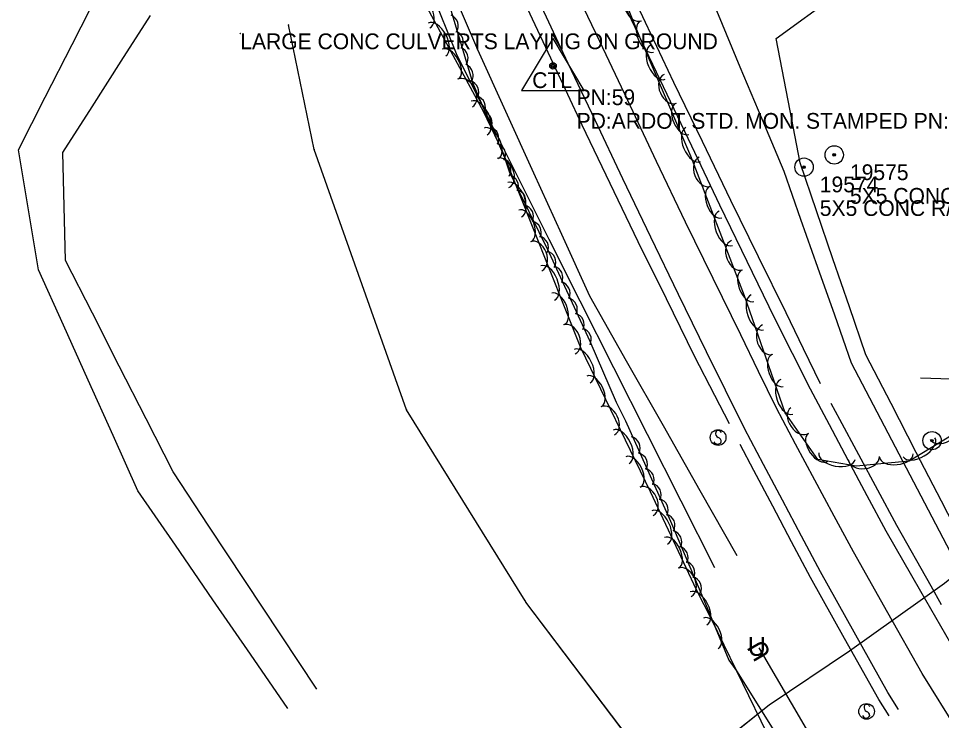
# Model space of a CAD drawing. Extents: x 954793 to 988390, y 1867850 to 1924428.
# Drawn here: x 955013.3 to 955306.3, y 1923497.2 to 1923720.1 of the extents above; entities that cross this region are included whole.
import ezdxf

# ---------------------------------------------------------------- set-up
doc = ezdxf.new("R2010")
doc.units = 0
for name, color, linetype in [('Default', 7, 'Continuous'), ('S_DITCHLINE', 7, 'Continuous'), ('S_EDGE_PAVEMENT', 7, 'Continuous'), ('S_FENCE', 7, 'Continuous'), ('S_IRON_PIN', 7, 'Continuous'), ('S_IRON_PIN_ANNOT', 7, 'Continuous'), ('S_MSC_PT_SYM', 7, 'Continuous'), ('S_PAVEMENT_CROWN', 7, 'Continuous'), ('S_PRIMARY_CTL', 7, 'Continuous'), ('S_PRIMARY_CTL_ANNOT', 7, 'Continuous'), ('S_SHOULDER', 7, 'Continuous'), ('S_SIGN', 7, 'Continuous'), ('S_STREAM', 7, 'Continuous'), ('S_SURVEY_TEXT_ANNOT', 7, 'Continuous'), ('S_TREE', 7, 'Continuous'), ('S_UNDERGROUND_CABLE', 7, 'Continuous'), ('S_UTL_PT_SYM', 7, 'Continuous'), ('S_WATER_UTILITIES', 7, 'Continuous')]:
    doc.layers.add(name, color=color, linetype=linetype)

msp = doc.modelspace()

# ---------------------------------------------------------------- linework, layer by layer
at = {"layer": 'S_DITCHLINE'}
for points in [[(955371.53, 1923453.89), (955362.19, 1923466.69), (955352.85, 1923479.48), (955343.5, 1923492.28), (955334.16, 1923505.08), (955322.21, 1923526.73), (955310.27, 1923548.39), (955302.13, 1923563.95), (955293.99, 1923579.5), (955285.85, 1923595.06), (955277.71, 1923610.62), (955272.36, 1923625.83), (955267.01, 1923641.03), (955261.65, 1923656.24), (955256.3, 1923671.45), (955249.35, 1923688.05), (955242.4, 1923704.65), (955235.44, 1923721.25), (955228.49, 1923737.85), (955222.75, 1923757.69), (955217.01, 1923777.54), (955211.27, 1923797.39), (955205.54, 1923817.24)], [(955241.35, 1923549.45), (955229.67, 1923570.07), (955217.99, 1923590.68), (955206.3, 1923611.3), (955194.62, 1923631.92), (955185.73, 1923651.46), (955176.84, 1923670.99), (955167.95, 1923690.53), (955159.06, 1923710.07), (955150.63, 1923729.89), (955142.2, 1923749.72), (955133.76, 1923769.55), (955125.33, 1923789.37)], [(955234.35, 1923545.68), (955223.65, 1923566.83), (955212.95, 1923587.97), (955202.26, 1923609.11), (955191.56, 1923630.26), (955181.74, 1923649.91), (955171.91, 1923669.57), (955162.09, 1923689.22), (955152.27, 1923708.88), (955144.33, 1923728.67), (955136.39, 1923748.47), (955128.45, 1923768.26), (955120.51, 1923788.05)], [(955372.52, 1923454.35), (955363.62, 1923467.67), (955354.72, 1923481), (955345.83, 1923494.32), (955336.93, 1923507.65), (955325.56, 1923529.5), (955314.2, 1923551.35), (955306.21, 1923566.83), (955298.22, 1923582.31), (955290.23, 1923597.78), (955282.24, 1923613.26), (955277.03, 1923628.5), (955271.81, 1923643.74), (955266.6, 1923658.98), (955261.38, 1923674.22), (955257.58, 1923693.98), (955253.79, 1923713.73), (955272.75, 1923727.55), (955291.71, 1923741.37), (955301.94, 1923751.02), (955306.93, 1923766.19), (955311.92, 1923781.35)]]:
    msp.add_lwpolyline(points, dxfattribs=at)
at = {"layer": 'S_EDGE_PAVEMENT'}
for points in [[(955313.6, 1923514.38), (955310.77, 1923518.91), (955299.73, 1923538.1), (955288.68, 1923557.28), (955282.68, 1923568.55), (955276.68, 1923579.81), (955270.69, 1923591.08), (955264.69, 1923602.34), (955258.99, 1923613.66), (955253.28, 1923624.97), (955244.6, 1923642.88), (955235.92, 1923660.79), (955226.96, 1923679.55), (955217.99, 1923698.31), (955209.04, 1923717.2), (955200.08, 1923736.1), (955191.15, 1923754.91), (955182.22, 1923773.73), (955174.07, 1923790.85), (955165.92, 1923807.97), (955159.8, 1923820.92), (955153.68, 1923833.88)], [(955292.59, 1923500.66), (955289.25, 1923506.03), (955278.53, 1923525.18), (955267.82, 1923544.33), (955261.79, 1923555.71), (955255.76, 1923567.09), (955249.74, 1923578.47), (955243.71, 1923589.86), (955237.67, 1923602.02), (955231.63, 1923614.19), (955222.81, 1923632.4), (955213.98, 1923650.61), (955205.14, 1923669.18), (955196.31, 1923687.76), (955187.79, 1923705.81), (955179.27, 1923723.86), (955169.87, 1923743.73), (955160.47, 1923763.6), (955152.44, 1923780.63), (955144.4, 1923797.66), (955141.21, 1923804.51)]]:
    msp.add_lwpolyline(points, dxfattribs=at)
at = {"layer": 'S_FENCE'}
msp.add_lwpolyline([(955299.61, 1923605.96), (955335.22, 1923604.85)], dxfattribs=at)
at = {"layer": 'S_IRON_PIN'}
for centre, radius in [((955272.2, 1923676.75), 2.91), ((955262.62, 1923672.87), 2.91), ((955272.2, 1923676.75), 0.411), ((955272.2, 1923676.75), 0.262), ((955272.2, 1923676.75), 0.212), ((955272.2, 1923676.75), 0.145), ((955272.2, 1923676.75), 0.0822), ((955272.2, 1923676.75), 0.0581), ((955262.62, 1923672.87), 0.411), ((955262.62, 1923672.87), 0.262), ((955262.62, 1923672.87), 0.212), ((955262.62, 1923672.87), 0.145), ((955262.62, 1923672.87), 0.0822), ((955262.62, 1923672.87), 0.0581), ((955303.25, 1923586.02), 2.91), ((955303.25, 1923586.02), 0.411), ((955303.25, 1923586.02), 0.262), ((955303.25, 1923586.02), 0.212), ((955303.25, 1923586.02), 0.145), ((955303.25, 1923586.02), 0.0822), ((955303.25, 1923586.02), 0.0581)]:
    msp.add_circle(centre, radius, dxfattribs=at)
at = {"layer": 'S_MSC_PT_SYM'}
msp.add_lwpolyline([(955083.69, 1923715.31), (955083.69, 1923715.36), (955083.69, 1923715.31), (955083.64, 1923715.31), (955083.69, 1923715.31), (955083.69, 1923715.26), (955083.69, 1923715.31), (955083.74, 1923715.31)], close=True, dxfattribs=at)
msp.add_lwpolyline([(955083.69, 1923715.31), (955083.69, 1923715.36), (955083.69, 1923715.31), (955083.64, 1923715.31), (955083.69, 1923715.31), (955083.69, 1923715.26), (955083.69, 1923715.31), (955083.74, 1923715.31)], close=True, dxfattribs=at)
msp.add_lwpolyline([(955083.69, 1923715.31), (955083.69, 1923715.36), (955083.69, 1923715.31), (955083.64, 1923715.31), (955083.69, 1923715.31), (955083.69, 1923715.26), (955083.69, 1923715.31), (955083.74, 1923715.31)], dxfattribs=at)
at = {"layer": 'S_PAVEMENT_CROWN'}
msp.add_lwpolyline([(955311.48, 1923493.88), (955300.09, 1923512.05), (955289.21, 1923531.36), (955278.33, 1923550.67), (955272.21, 1923562.08), (955266.08, 1923573.49), (955259.96, 1923584.9), (955253.84, 1923596.31), (955248.19, 1923607.96), (955242.55, 1923619.6), (955233.75, 1923637.5), (955224.95, 1923655.4), (955215.84, 1923674.7), (955206.74, 1923694.01), (955197.79, 1923712.8), (955188.84, 1923731.58), (955180.26, 1923750.02), (955171.68, 1923768.46), (955163.41, 1923785.66), (955155.14, 1923802.87), (955147.4, 1923819.11)], dxfattribs=at)
at = {"layer": 'S_PRIMARY_CTL'}
for p, q in [((955182.94, 1923713.75), (955172.91, 1923697.23)), ((955182.94, 1923713.75), (955192.77, 1923697.23)), ((955172.91, 1923697.23), (955192.77, 1923697.23))]:
    msp.add_line(p, q, dxfattribs=at)
for radius in [1.04, 0.609, 0.344]:
    msp.add_circle((955182.94, 1923705.05), radius, dxfattribs=at)
at = {"layer": 'S_SHOULDER'}
for points in [[(955267.88, 1923604.07), (955262.45, 1923615.22), (955256.93, 1923626.56), (955248.18, 1923644.4), (955239.44, 1923662.24), (955230.39, 1923681.01), (955221.34, 1923699.78), (955212.35, 1923718.77), (955203.37, 1923737.77), (955196.2, 1923753.83), (955189.04, 1923769.88), (955186.36, 1923775.6), (955177.58, 1923792.57), (955168.8, 1923809.54), (955161.79, 1923822.8), (955154.78, 1923836.06)], [(955238.94, 1923591.32), (955234.29, 1923600.36), (955227.88, 1923612.83), (955218.93, 1923631), (955209.97, 1923649.16), (955201.1, 1923667.68), (955192.24, 1923686.2), (955183.09, 1923705.61), (955173.95, 1923725.02), (955168.88, 1923739.35), (955163.59, 1923750.72), (955158.29, 1923762.1), (955150.67, 1923779.46), (955143.05, 1923796.83), (955140.05, 1923802.81)], [(955306.26, 1923533.89), (955302.95, 1923539.78), (955292.06, 1923559.12), (955286.04, 1923570.31), (955280.01, 1923581.5), (955273.99, 1923592.69), (955271.24, 1923597.81)], [(955289.59, 1923498.61), (955286.37, 1923503.87), (955275.51, 1923523.24), (955264.64, 1923542.6), (955258.66, 1923553.92), (955252.67, 1923565.25), (955246.69, 1923576.57), (955242.32, 1923584.83)]]:
    msp.add_lwpolyline(points, dxfattribs=at)
at = {"layer": 'S_SIGN'}
for centre in [(955235.36, 1923587.01), (955282.47, 1923500.06)]:
    msp.add_circle(centre, 2.49, dxfattribs=at)
for centre, radius, start, end in [((955236.04, 1923588.34), 1.5, 167.1196, 241.9813), ((955235.43, 1923588.28), 0.95, 16.5258, 156.8957), ((955234.94, 1923585.67), 1.4, 358.6529, 73.7063), ((955235.2, 1923586.19), 1.28, 204.641, 335.359), ((955282.55, 1923501.33), 0.95, 16.5258, 156.8957), ((955283.16, 1923501.39), 1.5, 167.1196, 241.9813), ((955282.06, 1923498.72), 1.4, 358.6529, 73.7063), ((955282.32, 1923499.24), 1.28, 204.641, 335.359)]:
    msp.add_arc(centre, radius, start, end, dxfattribs=at)
at = {"layer": 'S_STREAM'}
for points in [[(955098.78, 1923500.93), (955086.88, 1923518.23), (955074.99, 1923535.52), (955063.1, 1923552.81), (955051.21, 1923570.1), (955043.32, 1923587.64), (955035.43, 1923605.19), (955027.54, 1923622.73), (955019.64, 1923640.28), (955016.46, 1923659.31), (955013.28, 1923678.34), (955021.8, 1923695.05), (955030.32, 1923711.77), (955038.84, 1923728.48)], [(955107.99, 1923507.12), (955096.58, 1923524.38), (955085.16, 1923541.64), (955073.75, 1923558.9), (955062.34, 1923576.16), (955053.81, 1923592.93), (955045.27, 1923609.7), (955036.74, 1923626.48), (955028.2, 1923643.25), (955027.79, 1923660.41), (955027.37, 1923677.56), (955036.65, 1923692.04), (955045.92, 1923706.52), (955055.2, 1923721)]]:
    msp.add_lwpolyline(points, dxfattribs=at)
at = {"layer": 'S_TREE'}
for points in [[(955388.16, 1923772.18), (955326.65, 1923616.74), (955317.5, 1923592.5), (955295.96, 1923579.55), (955279.13, 1923577.88), (955267.03, 1923580.09), (955256.68, 1923594.84), (955243.75, 1923632.03), (955226.69, 1923676.36), (955210.75, 1923713.64), (955201.68, 1923735.9), (955190.26, 1923760.56), (955161.03, 1923816.72), (955146.02, 1923855.75), (955130.56, 1923887.7)], [(955100.47, 1923798.28), (955106.9, 1923812.21), (955112.11, 1923821.3), (955117.24, 1923825.06), (955123.31, 1923823.63), (955129.05, 1923814.85), (955129.39, 1923794.93), (955135.76, 1923769.76), (955142.04, 1923750.21), (955146.51, 1923735.66), (955149.63, 1923725.6), (955157.44, 1923699.73), (955167.55, 1923675.9), (955169, 1923671.52), (955181.62, 1923645.91), (955194.6, 1923617.62), (955203.02, 1923598.22), (955205.98, 1923592.28), (955220.29, 1923560.5), (955231.38, 1923534.22), (955238.7, 1923516.32), (955241.2, 1923512.92), (955255.68, 1923489.78)], [(955109.1, 1923805.93), (955125.41, 1923765.87), (955141.62, 1923726.09), (955160.83, 1923690.65), (955166.84, 1923678.06), (955191.68, 1923615.62), (955213.79, 1923569.89), (955228.41, 1923538.8), (955233.3, 1923529.28), (955252.82, 1923489.03)]]:
    msp.add_lwpolyline(points, dxfattribs=at)
for centre, start, end in [((955149.22, 1923717.74), 326.0061, 67.6031), ((955150.79, 1923712.67), 326.0061, 67.6031), ((955152.36, 1923707.46), 326.0061, 67.6031), ((955153.96, 1923702.05), 326.0061, 67.6031), ((955155.75, 1923696.72), 332.1875, 73.7844), ((955157.88, 1923691.88), 332.1875, 73.7844), ((955159.98, 1923687.02), 332.1875, 73.7844), ((955162.11, 1923682.01), 332.1875, 73.7844), ((955164.28, 1923676.79), 332.1875, 73.7844), ((955165.97, 1923671.97), 327.493, 69.09), ((955168.34, 1923666.84), 335.4383, 77.0352), ((955170.71, 1923662.1), 335.4383, 77.0352), ((955173.12, 1923657.22), 335.4383, 77.0352), ((955175.58, 1923652.14), 335.4383, 77.0352), ((955177.88, 1923647.32), 335.4383, 77.0352), ((955180.19, 1923642.65), 333.846, 75.4429), ((955182.43, 1923637.85), 333.846, 75.4429), ((955184.7, 1923632.9), 333.846, 75.4429), ((955187.02, 1923627.75), 333.846, 75.4429), ((955189.18, 1923622.87), 333.846, 75.4429), ((955191.45, 1923618.1), 333.846, 75.4429), ((955206.96, 1923583.71), 333.451, 75.0479), ((955209.25, 1923578.54), 333.451, 75.0479), ((955211.37, 1923573.65), 333.451, 75.0479), ((955213.61, 1923568.86), 333.451, 75.0479), ((955215.82, 1923564.04), 333.451, 75.0479), ((955218.02, 1923559.13), 332.0801, 73.677), ((955220.18, 1923553.92), 332.0801, 73.677), ((955222.19, 1923548.97), 332.0801, 73.677), ((955224.31, 1923544.14), 332.0801, 73.677), ((955226.41, 1923539.26), 332.0801, 73.677)]:
    msp.add_arc(centre, 3.64, start, end, dxfattribs=at)
for centre, major_axis, ratio in [((955209.14, 1923723.91), (1.87, -4.59), 0.685311), ((955141.46, 1923721.4), (-2.36, 4.36), 0.685311), ((955146.1, 1923713.39), (-2.8, 5.16), 0.55008), ((955212.77, 1923714.3), (2.1, -4.92), 0.540699), ((955150.32, 1923705.59), (-2.55, 4.7), 0.540699), ((955216.26, 1923706.15), (2.31, -5.4), 0.55008), ((955155, 1923696.41), (-2.36, 4.36), 0.685311), ((955220.14, 1923697.74), (1.95, -4.56), 0.685311), ((955159.53, 1923688.46), (-2.53, 5.3), 0.55008), ((955223.95, 1923688.16), (2.1, -4.92), 0.540699), ((955163.35, 1923680.45), (-2.3, 4.82), 0.540699), ((955227.44, 1923680.01), (2.31, -5.4), 0.55008), ((955167.08, 1923671.01), (-1.83, 4.6), 0.685311), ((955231.14, 1923671.43), (1.78, -4.62), 0.685311), ((955170.75, 1923662.51), (-2.17, 5.45), 0.55008), ((955234.6, 1923661.72), (1.92, -4.99), 0.540699), ((955174.03, 1923654.27), (-1.98, 4.97), 0.540699), ((955237.78, 1923653.45), (2.11, -5.48), 0.55008), ((955177.59, 1923644.59), (-1.83, 4.6), 0.685311), ((955241.35, 1923644.9), (1.78, -4.62), 0.685311), ((955181.26, 1923636.09), (-2.17, 5.45), 0.55008), ((955244.81, 1923635.19), (1.92, -4.99), 0.540699), ((955184.53, 1923627.85), (-1.98, 4.97), 0.540699), ((955247.82, 1923626.78), (1.93, -5.54), 0.55008), ((955188.1, 1923618.18), (-1.83, 4.6), 0.685311), ((955251.11, 1923618.12), (1.63, -4.68), 0.685311), ((955192.19, 1923609.69), (-2.55, 5.28), 0.55008), ((955254.25, 1923608.3), (1.76, -5.05), 0.540699), ((955196.05, 1923601.71), (-2.33, 4.81), 0.540699), ((955257.16, 1923599.92), (1.93, -5.54), 0.55008), ((955200.3, 1923592.32), (-2.16, 4.46), 0.685311), ((955261.28, 1923592.43), (2.85, -4.06), 0.685311), ((955204.57, 1923584.1), (-2.55, 5.28), 0.55008), ((955306.94, 1923588.93), (4.25, 2.55), 0.685311), ((955266.98, 1923583.85), (3.07, -4.38), 0.540699), ((955299.14, 1923583.94), (5.03, 3.02), 0.55008), ((955208.43, 1923576.11), (-2.33, 4.81), 0.540699), ((955273.09, 1923581.14), (5.77, -1.05), 0.55008), ((955281.61, 1923580.52), (4.93, 0.49), 0.685311), ((955291.89, 1923581.28), (5.32, 0.53), 0.540699), ((955212.64, 1923566.74), (-2.11, 4.48), 0.685311), ((955216.82, 1923558.47), (-2.5, 5.31), 0.55008), ((955220.59, 1923550.44), (-2.27, 4.84), 0.540699), ((955224.74, 1923541.01), (-2.11, 4.48), 0.685311), ((955229.13, 1923532.76), (-2.68, 5.22), 0.55008), ((955233.08, 1923524.88), (-2.33, 4.81), 0.540699)]:
    msp.add_ellipse(centre, major_axis=major_axis, ratio=ratio, start_param=3.141593, end_param=6.283185, dxfattribs=at)
at = {"layer": 'S_UNDERGROUND_CABLE'}
msp.add_line((955264.19, 1923493.29), (955248.36, 1923520.24), dxfattribs=at)
msp.add_lwpolyline([(955305.87, 1923425.36), (955282.62, 1923464.92), (955264.19, 1923493.29), (955248.36, 1923520.24)], dxfattribs=at)
msp.add_lwpolyline([(955305.87, 1923425.36), (955282.62, 1923464.92), (955264.19, 1923493.29), (955248.36, 1923520.24)], dxfattribs=at)
at = {"layer": 'S_UTL_PT_SYM'}
for points in [[(955099, 1923718.02), (955098.95, 1923718.01), (955099, 1923718.02), (955099.01, 1923717.97), (955099, 1923718.02), (955099.05, 1923718.03), (955099, 1923718.02), (955098.99, 1923718.07)], [(955099, 1923718.02), (955098.95, 1923718.01), (955099, 1923718.02), (955099.01, 1923717.97), (955099, 1923718.02), (955099.05, 1923718.03), (955099, 1923718.02), (955098.99, 1923718.07)], [(955107.12, 1923678.47), (955107.07, 1923678.46), (955107.12, 1923678.47), (955107.13, 1923678.42), (955107.12, 1923678.47), (955107.17, 1923678.48), (955107.12, 1923678.47), (955107.11, 1923678.52)], [(955107.12, 1923678.47), (955107.07, 1923678.46), (955107.12, 1923678.47), (955107.13, 1923678.42), (955107.12, 1923678.47), (955107.17, 1923678.48), (955107.12, 1923678.47), (955107.11, 1923678.52)], [(955136.47, 1923595.83), (955136.42, 1923595.81), (955136.47, 1923595.83), (955136.48, 1923595.78), (955136.47, 1923595.83), (955136.51, 1923595.84), (955136.47, 1923595.83), (955136.45, 1923595.87)], [(955136.47, 1923595.83), (955136.42, 1923595.81), (955136.47, 1923595.83), (955136.48, 1923595.78), (955136.47, 1923595.83), (955136.51, 1923595.84), (955136.47, 1923595.83), (955136.45, 1923595.87)], [(955174.1, 1923535.18), (955174.06, 1923535.16), (955174.1, 1923535.18), (955174.13, 1923535.14), (955174.1, 1923535.18), (955174.14, 1923535.21), (955174.1, 1923535.18), (955174.08, 1923535.22)], [(955174.1, 1923535.18), (955174.06, 1923535.16), (955174.1, 1923535.18), (955174.13, 1923535.14), (955174.1, 1923535.18), (955174.14, 1923535.21), (955174.1, 1923535.18), (955174.08, 1923535.22)], [(955174.3, 1923534.77), (955174.26, 1923534.75), (955174.3, 1923534.77), (955174.33, 1923534.73), (955174.3, 1923534.77), (955174.35, 1923534.79), (955174.3, 1923534.77), (955174.28, 1923534.81)], [(955174.3, 1923534.77), (955174.26, 1923534.75), (955174.3, 1923534.77), (955174.33, 1923534.73), (955174.3, 1923534.77), (955174.35, 1923534.79), (955174.3, 1923534.77), (955174.28, 1923534.81)], [(955277.06, 1923519.24), (955277.03, 1923519.28), (955277.06, 1923519.24), (955277.02, 1923519.21), (955277.06, 1923519.24), (955277.09, 1923519.2), (955277.06, 1923519.24), (955277.1, 1923519.27)], [(955277.06, 1923519.24), (955277.03, 1923519.28), (955277.06, 1923519.24), (955277.02, 1923519.21), (955277.06, 1923519.24), (955277.09, 1923519.2), (955277.06, 1923519.24), (955277.1, 1923519.27)], [(955251.6, 1923502.13), (955251.58, 1923502.17), (955251.6, 1923502.13), (955251.56, 1923502.1), (955251.6, 1923502.13), (955251.63, 1923502.08), (955251.6, 1923502.13), (955251.65, 1923502.15)], [(955251.6, 1923502.13), (955251.58, 1923502.17), (955251.6, 1923502.13), (955251.56, 1923502.1), (955251.6, 1923502.13), (955251.63, 1923502.08), (955251.6, 1923502.13), (955251.65, 1923502.15)]]:
    msp.add_lwpolyline(points, close=True, dxfattribs=at)
for points in [[(955099, 1923718.02), (955099, 1923718.07), (955099, 1923718.02), (955098.95, 1923718.02), (955099, 1923718.02), (955099, 1923717.97), (955099, 1923718.02), (955099.05, 1923718.02)], [(955107.12, 1923678.47), (955107.12, 1923678.52), (955107.12, 1923678.47), (955107.07, 1923678.47), (955107.12, 1923678.47), (955107.12, 1923678.42), (955107.12, 1923678.47), (955107.17, 1923678.47)], [(955136.47, 1923595.83), (955136.47, 1923595.88), (955136.47, 1923595.83), (955136.42, 1923595.83), (955136.47, 1923595.83), (955136.47, 1923595.78), (955136.47, 1923595.83), (955136.52, 1923595.83)], [(955174.1, 1923535.18), (955174.1, 1923535.23), (955174.1, 1923535.18), (955174.05, 1923535.18), (955174.1, 1923535.18), (955174.1, 1923535.13), (955174.1, 1923535.18), (955174.15, 1923535.18)], [(955174.3, 1923534.77), (955174.3, 1923534.82), (955174.3, 1923534.77), (955174.25, 1923534.77), (955174.3, 1923534.77), (955174.3, 1923534.72), (955174.3, 1923534.77), (955174.35, 1923534.77)], [(955277.06, 1923519.24), (955277.06, 1923519.29), (955277.06, 1923519.24), (955277.01, 1923519.24), (955277.06, 1923519.24), (955277.06, 1923519.19), (955277.06, 1923519.24), (955277.11, 1923519.24)], [(955251.6, 1923502.13), (955251.6, 1923502.18), (955251.6, 1923502.13), (955251.55, 1923502.13), (955251.6, 1923502.13), (955251.6, 1923502.08), (955251.6, 1923502.13), (955251.65, 1923502.13)]]:
    msp.add_lwpolyline(points, dxfattribs=at)
at = {"layer": 'S_WATER_UTILITIES'}
for p, q in [((955107.12, 1923678.47), (955099, 1923718.02)), ((955136.47, 1923595.83), (955107.12, 1923678.47)), ((955174.1, 1923535.18), (955136.47, 1923595.83)), ((955277.06, 1923519.24), (955307.16, 1923540.8)), ((955174.3, 1923534.77), (955174.1, 1923535.18)), ((955218.73, 1923476.07), (955174.3, 1923534.77)), ((955251.6, 1923502.13), (955277.06, 1923519.24)), ((955218.63, 1923475.99), (955251.6, 1923502.13))]:
    msp.add_line(p, q, dxfattribs=at)
for points in [[(955324.99, 1923359.46), (955263.15, 1923412.57), (955218.73, 1923476.07), (955174.3, 1923534.77), (955174.1, 1923535.18), (955136.47, 1923595.83), (955107.12, 1923678.47), (955099, 1923718.02)], [(955324.99, 1923359.46), (955263.15, 1923412.57), (955218.73, 1923476.07), (955174.3, 1923534.77), (955174.1, 1923535.18), (955136.47, 1923595.83), (955107.12, 1923678.47), (955099, 1923718.02)], [(955218.63, 1923475.99), (955251.6, 1923502.13), (955277.06, 1923519.24), (955307.16, 1923540.8), (955321.06, 1923551.9), (955326.29, 1923561.94)], [(955218.63, 1923475.99), (955251.6, 1923502.13), (955277.06, 1923519.24), (955307.16, 1923540.8), (955321.06, 1923551.9), (955326.29, 1923561.94)]]:
    msp.add_lwpolyline(points, dxfattribs=at)

# ---------------------------------------------------------------- texts
at = {"layer": 'Default'}
for rotation, p in [(360, (955244.73, 1923517.69)), (120.4381, (955252.39, 1923518.4))]:
    msp.add_text('U', height=6, rotation=rotation, dxfattribs=at).set_placement(p)
at = {"layer": 'S_IRON_PIN_ANNOT'}
for s, p in [('19575', (955277.2, 1923668.75)), ('19574', (955267.62, 1923664.87)), ('5X5 CONC R W MARKER', (955277.2, 1923661.25)), ('5X5 CONC R/W MARKER', (955267.62, 1923657.37))]:
    msp.add_text(s, height=5, dxfattribs=at).set_placement(p)
at = {"layer": 'S_PRIMARY_CTL'}
msp.add_text('CTL', height=5, rotation=360, dxfattribs=at).set_placement((955176.36, 1923697.97))
at = {"layer": 'S_PRIMARY_CTL_ANNOT'}
for s, p in [('PN:59', (955190.44, 1923692.55)), ('PD:ARDOT STD. MON. STAMPED PN:59', (955190.44, 1923685.05))]:
    msp.add_text(s, height=5, dxfattribs=at).set_placement(p)
at = {"layer": 'S_SURVEY_TEXT_ANNOT'}
msp.add_text('LARGE CONC CULVERTS LAYING ON GROUND', height=5, dxfattribs=at).set_placement((955083.69, 1923710.31))

doc.saveas('drawing.dxf')
